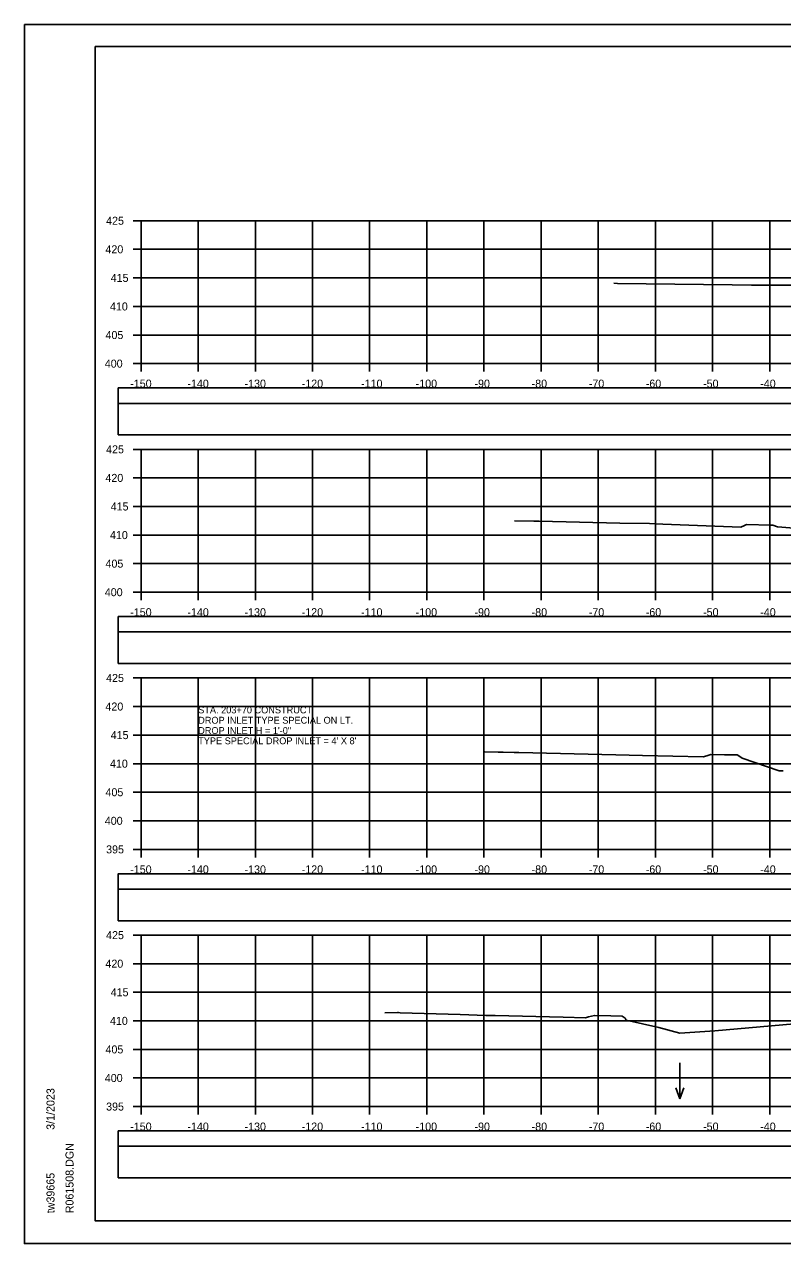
# Model space of a CAD drawing. Extents: x 1371057 to 1372761, y 380005 to 390517.
# Drawn here: x 1371980.3 to 1372113, y 389450.5 to 389663.8 of the extents above; entities that cross this region are included whole.
import ezdxf

# ---------------------------------------------------------------- set-up
doc = ezdxf.new("R2010")
doc.units = 0
for name, color, linetype in [('R_Axis', 7, 'Continuous'), ('R_Axis Annot', 7, 'Continuous'), ('R_Border', 7, 'Continuous'), ('R_Dimension', 7, 'Continuous'), ('R_Exist Surface', 7, 'Continuous'), ('R_Grid', 7, 'Continuous'), ('R_No Plot', 7, 'Continuous'), ('R_Water Annot', 7, 'Continuous')]:
    doc.layers.add(name, color=color, linetype=linetype)

msp = doc.modelspace()

# ---------------------------------------------------------------- linework, layer by layer
at = {"layer": 'R_Axis'}
for p, q in [((1371999.31, 389629.47), (1372000.71, 389629.47)), ((1372000.71, 389604.47), (1372000.71, 389629.47)), ((1371999.31, 389624.47), (1372000.71, 389624.47)), ((1371999.31, 389619.47), (1372000.71, 389619.47)), ((1371999.31, 389614.47), (1372000.71, 389614.47)), ((1371999.31, 389609.47), (1372000.71, 389609.47)), ((1371999.31, 389604.47), (1372000.71, 389604.47)), ((1372000.71, 389604.47), (1372300.71, 389604.47)), ((1372000.71, 389603.07), (1372000.71, 389604.47)), ((1372010.71, 389603.07), (1372010.71, 389604.47)), ((1372020.71, 389603.07), (1372020.71, 389604.47)), ((1372030.71, 389603.07), (1372030.71, 389604.47)), ((1372040.71, 389603.07), (1372040.71, 389604.47)), ((1372050.71, 389603.07), (1372050.71, 389604.47)), ((1372060.71, 389603.07), (1372060.71, 389604.47)), ((1372070.71, 389603.07), (1372070.71, 389604.47)), ((1372080.71, 389603.07), (1372080.71, 389604.47)), ((1372090.71, 389603.07), (1372090.71, 389604.47)), ((1372100.71, 389603.07), (1372100.71, 389604.47)), ((1372110.71, 389603.07), (1372110.71, 389604.47)), ((1371999.31, 389589.47), (1372000.71, 389589.47)), ((1372000.71, 389564.47), (1372000.71, 389589.47)), ((1371999.31, 389584.47), (1372000.71, 389584.47)), ((1371999.31, 389579.47), (1372000.71, 389579.47)), ((1371999.31, 389574.47), (1372000.71, 389574.47)), ((1371999.31, 389569.47), (1372000.71, 389569.47)), ((1371999.31, 389564.47), (1372000.71, 389564.47)), ((1372000.71, 389564.47), (1372300.71, 389564.47)), ((1372000.71, 389563.07), (1372000.71, 389564.47)), ((1372010.71, 389563.07), (1372010.71, 389564.47)), ((1372020.71, 389563.07), (1372020.71, 389564.47)), ((1372030.71, 389563.07), (1372030.71, 389564.47)), ((1372040.71, 389563.07), (1372040.71, 389564.47)), ((1372050.71, 389563.07), (1372050.71, 389564.47)), ((1372060.71, 389563.07), (1372060.71, 389564.47)), ((1372070.71, 389563.07), (1372070.71, 389564.47)), ((1372080.71, 389563.07), (1372080.71, 389564.47)), ((1372090.71, 389563.07), (1372090.71, 389564.47)), ((1372100.71, 389563.07), (1372100.71, 389564.47)), ((1372110.71, 389563.07), (1372110.71, 389564.47)), ((1371999.31, 389549.47), (1372000.71, 389549.47)), ((1372000.71, 389519.47), (1372000.71, 389549.47)), ((1371999.31, 389544.47), (1372000.71, 389544.47)), ((1371999.31, 389539.47), (1372000.71, 389539.47)), ((1371999.31, 389534.47), (1372000.71, 389534.47)), ((1371999.31, 389529.47), (1372000.71, 389529.47)), ((1371999.31, 389524.47), (1372000.71, 389524.47)), ((1371999.31, 389519.47), (1372000.71, 389519.47)), ((1372000.71, 389519.47), (1372300.71, 389519.47)), ((1372000.71, 389518.07), (1372000.71, 389519.47)), ((1372010.71, 389518.07), (1372010.71, 389519.47)), ((1372020.71, 389518.07), (1372020.71, 389519.47)), ((1372030.71, 389518.07), (1372030.71, 389519.47)), ((1372040.71, 389518.07), (1372040.71, 389519.47)), ((1372050.71, 389518.07), (1372050.71, 389519.47)), ((1372060.71, 389518.07), (1372060.71, 389519.47)), ((1372070.71, 389518.07), (1372070.71, 389519.47)), ((1372080.71, 389518.07), (1372080.71, 389519.47)), ((1372090.71, 389518.07), (1372090.71, 389519.47)), ((1372100.71, 389518.07), (1372100.71, 389519.47)), ((1372110.71, 389518.07), (1372110.71, 389519.47)), ((1371999.31, 389504.47), (1372000.71, 389504.47)), ((1372000.71, 389474.47), (1372000.71, 389504.47)), ((1371999.31, 389499.47), (1372000.71, 389499.47)), ((1371999.31, 389494.47), (1372000.71, 389494.47)), ((1371999.31, 389489.47), (1372000.71, 389489.47)), ((1371999.31, 389484.47), (1372000.71, 389484.47)), ((1371999.31, 389479.47), (1372000.71, 389479.47)), ((1371999.31, 389474.47), (1372000.71, 389474.47)), ((1372000.71, 389474.47), (1372300.71, 389474.47)), ((1372000.71, 389473.07), (1372000.71, 389474.47)), ((1372010.71, 389473.07), (1372010.71, 389474.47)), ((1372020.71, 389473.07), (1372020.71, 389474.47)), ((1372030.71, 389473.07), (1372030.71, 389474.47)), ((1372040.71, 389473.07), (1372040.71, 389474.47)), ((1372050.71, 389473.07), (1372050.71, 389474.47)), ((1372060.71, 389473.07), (1372060.71, 389474.47)), ((1372070.71, 389473.07), (1372070.71, 389474.47)), ((1372080.71, 389473.07), (1372080.71, 389474.47)), ((1372090.71, 389473.07), (1372090.71, 389474.47)), ((1372100.71, 389473.07), (1372100.71, 389474.47)), ((1372110.71, 389473.07), (1372110.71, 389474.47))]:
    msp.add_line(p, q, dxfattribs=at)
at = {"layer": 'R_Border'}
for p, q in [((1371992.71, 389659.93), (1372308.89, 389659.93)), ((1371992.71, 389454.47), (1371992.71, 389659.93)), ((1371992.71, 389454.47), (1371992.71, 389454.47)), ((1372308.89, 389454.47), (1371992.71, 389454.47))]:
    msp.add_line(p, q, dxfattribs=at)
at = {"layer": 'R_Dimension'}
for points in [[(1371996.71, 389597.52), (1372304.71, 389597.52), (1372304.71, 389600.22), (1371996.71, 389600.22)], [(1371996.71, 389591.99), (1372304.71, 389591.99), (1372304.71, 389597.52), (1371996.71, 389597.52)], [(1371996.71, 389557.52), (1372304.71, 389557.52), (1372304.71, 389560.22), (1371996.71, 389560.22)], [(1371996.71, 389551.99), (1372304.71, 389551.99), (1372304.71, 389557.52), (1371996.71, 389557.52)], [(1371996.71, 389512.52), (1372304.71, 389512.52), (1372304.71, 389515.22), (1371996.71, 389515.22)], [(1371996.71, 389506.99), (1372304.71, 389506.99), (1372304.71, 389512.52), (1371996.71, 389512.52)], [(1371996.71, 389467.52), (1372304.71, 389467.52), (1372304.71, 389470.22), (1371996.71, 389470.22)], [(1371996.71, 389461.99), (1372304.71, 389461.99), (1372304.71, 389467.52), (1371996.71, 389467.52)]]:
    msp.add_lwpolyline(points, close=True, dxfattribs=at)
at = {"layer": 'R_Exist Surface'}
for points in [[(1372083.44, 389618.57), (1372084.06, 389618.5), (1372104.13, 389618.25), (1372107.54, 389618.21), (1372109.32, 389618.21), (1372124.68, 389618.19)], [(1372066.03, 389576.97), (1372069.43, 389576.89), (1372069.73, 389576.89), (1372070.35, 389576.88), (1372084.47, 389576.58), (1372089.68, 389576.47), (1372091.99, 389576.37), (1372105.64, 389575.88), (1372106.31, 389576.16), (1372106.65, 389576.33), (1372110.88, 389576.21), (1372111.24, 389576.21), (1372112.07, 389575.9), (1372112.07, 389575.89), (1372112.1, 389575.89), (1372121.94, 389575.07)], [(1372060.89, 389536.57), (1372063.19, 389536.51), (1372064.06, 389536.49), (1372066.02, 389536.44), (1372066.79, 389536.42), (1372083.76, 389536.02), (1372088.44, 389535.9), (1372099.08, 389535.64), (1372099.72, 389535.87), (1372100.42, 389536.09), (1372102.79, 389536.04), (1372105, 389536), (1372105.49, 389535.73), (1372105.87, 389535.41), (1372112.35, 389533.23), (1372113.09, 389533.24)], [(1372043.34, 389490.9), (1372045.61, 389490.92), (1372045.74, 389490.91), (1372046.07, 389490.9), (1372056.52, 389490.57), (1372061.04, 389490.42), (1372062.69, 389490.38), (1372074.55, 389490.1), (1372078.49, 389489.99), (1372079, 389490.17), (1372080.05, 389490.41), (1372082.93, 389490.35), (1372084.91, 389490.29), (1372085.41, 389489.93), (1372085.6, 389489.59), (1372091.33, 389488.32), (1372095, 389487.31), (1372101.13, 389487.74), (1372122.91, 389489.65)]]:
    msp.add_lwpolyline(points, dxfattribs=at)
at = {"layer": 'R_Grid'}
for p, q in [((1372000.71, 389629.47), (1372300.71, 389629.47)), ((1372000.71, 389604.47), (1372000.71, 389629.47)), ((1372010.71, 389604.47), (1372010.71, 389629.47)), ((1372020.71, 389604.47), (1372020.71, 389629.47)), ((1372030.71, 389604.47), (1372030.71, 389629.47)), ((1372040.71, 389604.47), (1372040.71, 389629.47)), ((1372050.71, 389604.47), (1372050.71, 389629.47)), ((1372060.71, 389604.47), (1372060.71, 389629.47)), ((1372070.71, 389604.47), (1372070.71, 389629.47)), ((1372080.71, 389604.47), (1372080.71, 389629.47)), ((1372090.71, 389604.47), (1372090.71, 389629.47)), ((1372100.71, 389604.47), (1372100.71, 389629.47)), ((1372110.71, 389604.47), (1372110.71, 389629.47)), ((1372000.71, 389624.47), (1372300.71, 389624.47)), ((1372000.71, 389619.47), (1372300.71, 389619.47)), ((1372000.71, 389614.47), (1372300.71, 389614.47)), ((1372000.71, 389609.47), (1372300.71, 389609.47)), ((1372000.71, 389604.47), (1372300.71, 389604.47)), ((1372000.71, 389589.47), (1372300.71, 389589.47)), ((1372000.71, 389564.47), (1372000.71, 389589.47)), ((1372010.71, 389564.47), (1372010.71, 389589.47)), ((1372020.71, 389564.47), (1372020.71, 389589.47)), ((1372030.71, 389564.47), (1372030.71, 389589.47)), ((1372040.71, 389564.47), (1372040.71, 389589.47)), ((1372050.71, 389564.47), (1372050.71, 389589.47)), ((1372060.71, 389564.47), (1372060.71, 389589.47)), ((1372070.71, 389564.47), (1372070.71, 389589.47)), ((1372080.71, 389564.47), (1372080.71, 389589.47)), ((1372090.71, 389564.47), (1372090.71, 389589.47)), ((1372100.71, 389564.47), (1372100.71, 389589.47)), ((1372110.71, 389564.47), (1372110.71, 389589.47)), ((1372000.71, 389584.47), (1372300.71, 389584.47)), ((1372000.71, 389579.47), (1372300.71, 389579.47)), ((1372000.71, 389574.47), (1372300.71, 389574.47)), ((1372000.71, 389569.47), (1372300.71, 389569.47)), ((1372000.71, 389564.47), (1372300.71, 389564.47)), ((1372000.71, 389549.47), (1372300.71, 389549.47)), ((1372000.71, 389519.47), (1372000.71, 389549.47)), ((1372010.71, 389519.47), (1372010.71, 389549.47)), ((1372020.71, 389519.47), (1372020.71, 389549.47)), ((1372030.71, 389519.47), (1372030.71, 389549.47)), ((1372040.71, 389519.47), (1372040.71, 389549.47)), ((1372050.71, 389519.47), (1372050.71, 389549.47)), ((1372060.71, 389519.47), (1372060.71, 389549.47)), ((1372070.71, 389519.47), (1372070.71, 389549.47)), ((1372080.71, 389519.47), (1372080.71, 389549.47)), ((1372090.71, 389519.47), (1372090.71, 389549.47)), ((1372100.71, 389519.47), (1372100.71, 389549.47)), ((1372110.71, 389519.47), (1372110.71, 389549.47)), ((1372000.71, 389544.47), (1372300.71, 389544.47)), ((1372000.71, 389539.47), (1372300.71, 389539.47)), ((1372000.71, 389534.47), (1372300.71, 389534.47)), ((1372000.71, 389529.47), (1372300.71, 389529.47)), ((1372000.71, 389524.47), (1372300.71, 389524.47)), ((1372000.71, 389519.47), (1372300.71, 389519.47)), ((1372000.71, 389504.47), (1372300.71, 389504.47)), ((1372000.71, 389474.47), (1372000.71, 389504.47)), ((1372010.71, 389474.47), (1372010.71, 389504.47)), ((1372020.71, 389474.47), (1372020.71, 389504.47)), ((1372030.71, 389474.47), (1372030.71, 389504.47)), ((1372040.71, 389474.47), (1372040.71, 389504.47)), ((1372050.71, 389474.47), (1372050.71, 389504.47)), ((1372060.71, 389474.47), (1372060.71, 389504.47)), ((1372070.71, 389474.47), (1372070.71, 389504.47)), ((1372080.71, 389474.47), (1372080.71, 389504.47)), ((1372090.71, 389474.47), (1372090.71, 389504.47)), ((1372100.71, 389474.47), (1372100.71, 389504.47)), ((1372110.71, 389474.47), (1372110.71, 389504.47)), ((1372000.71, 389499.47), (1372300.71, 389499.47)), ((1372000.71, 389494.47), (1372300.71, 389494.47)), ((1372000.71, 389489.47), (1372300.71, 389489.47)), ((1372000.71, 389484.47), (1372300.71, 389484.47)), ((1372000.71, 389479.47), (1372300.71, 389479.47)), ((1372000.71, 389474.47), (1372300.71, 389474.47))]:
    msp.add_line(p, q, dxfattribs=at)
at = {"layer": 'R_No Plot'}
for p, q in [((1371980.31, 389663.83), (1372313.64, 389663.83)), ((1371980.31, 389450.49), (1372313.64, 389450.49))]:
    msp.add_line(p, q, dxfattribs=at)
for points in [[(1371980.3, 389663.83), (1372313.64, 389663.83), (1372313.64, 389450.49), (1371980.3, 389450.49)], [(1372226.63, 389659.93), (1372246.25, 389659.93), (1372246.25, 389650.05), (1372262.36, 389650.05), (1372285.56, 389650.05), (1372285.68, 389621.9), (1372308.89, 389621.9), (1372308.89, 389454.47), (1371992.71, 389454.47), (1371992.71, 389659.93)]]:
    msp.add_lwpolyline(points, close=True, dxfattribs=at)
at = {"layer": 'R_Water Annot'}
for p, q in [((1372095, 389482.12), (1372095, 389475.84)), ((1372095, 389475.84), (1372094.3, 389477.76)), ((1372095, 389475.84), (1372095.7, 389477.76))]:
    msp.add_line(p, q, dxfattribs=at)

# ---------------------------------------------------------------- texts
at = {"layer": 'R_Axis Annot'}
for s, p in [('425', (1371994.6, 389628.77)), ('420', (1371994.48, 389623.77)), ('415', (1371995.4, 389618.77)), ('410', (1371995.27, 389613.77)), ('405', (1371994.49, 389608.77)), ('400', (1371994.37, 389603.77)), ('-150', (1371998.82, 389600.27)), ('-140', (1372008.82, 389600.27)), ('-130', (1372018.82, 389600.27)), ('-120', (1372028.82, 389600.27)), ('-110', (1372039.21, 389600.27)), ('-100', (1372048.76, 389600.27)), ('-90', (1372059.05, 389600.27)), ('-80', (1372069.05, 389600.27)), ('-70', (1372079.05, 389600.27)), ('-60', (1372089.02, 389600.27)), ('-50', (1372099.05, 389600.27)), ('-40', (1372109.05, 389600.27)), ('425', (1371994.6, 389588.77)), ('420', (1371994.48, 389583.77)), ('415', (1371995.4, 389578.77)), ('410', (1371995.27, 389573.77)), ('405', (1371994.49, 389568.77)), ('400', (1371994.37, 389563.77)), ('-150', (1371998.82, 389560.27)), ('-140', (1372008.82, 389560.27)), ('-130', (1372018.82, 389560.27)), ('-120', (1372028.82, 389560.27)), ('-110', (1372039.21, 389560.27)), ('-100', (1372048.76, 389560.27)), ('-90', (1372059.05, 389560.27)), ('-80', (1372069.05, 389560.27)), ('-70', (1372079.05, 389560.27)), ('-60', (1372089.02, 389560.27)), ('-50', (1372099.05, 389560.27)), ('-40', (1372109.05, 389560.27)), ('425', (1371994.6, 389548.77)), ('420', (1371994.48, 389543.77)), ('415', (1371995.4, 389538.77)), ('410', (1371995.27, 389533.77)), ('405', (1371994.49, 389528.77)), ('400', (1371994.37, 389523.77)), ('395', (1371994.6, 389518.77)), ('-150', (1371998.82, 389515.27)), ('-140', (1372008.82, 389515.27)), ('-130', (1372018.82, 389515.27)), ('-120', (1372028.82, 389515.27)), ('-110', (1372039.21, 389515.27)), ('-100', (1372048.76, 389515.27)), ('-90', (1372059.05, 389515.27)), ('-80', (1372069.05, 389515.27)), ('-70', (1372079.05, 389515.27)), ('-60', (1372089.02, 389515.27)), ('-50', (1372099.05, 389515.27)), ('-40', (1372109.05, 389515.27)), ('425', (1371994.6, 389503.77)), ('420', (1371994.48, 389498.77)), ('415', (1371995.4, 389493.77)), ('410', (1371995.27, 389488.77)), ('405', (1371994.49, 389483.77)), ('400', (1371994.37, 389478.77)), ('395', (1371994.6, 389473.77)), ('-150', (1371998.82, 389470.27)), ('-140', (1372008.82, 389470.27)), ('-130', (1372018.82, 389470.27)), ('-120', (1372028.82, 389470.27)), ('-110', (1372039.21, 389470.27)), ('-100', (1372048.76, 389470.27)), ('-90', (1372059.05, 389470.27)), ('-80', (1372069.05, 389470.27)), ('-70', (1372079.05, 389470.27)), ('-60', (1372089.02, 389470.27)), ('-50', (1372099.05, 389470.27)), ('-40', (1372109.05, 389470.27))]:
    msp.add_text(s, height=1.4, dxfattribs=at).set_placement(p)
at = {"layer": 'R_Border'}
for s, p in [('3/1/2023', (1371985.57, 389470.4)), ('R061508.DGN', (1371988.9, 389455.8)), ('tw39665', (1371985.57, 389455.8))]:
    msp.add_text(s, height=1.4, rotation=90, dxfattribs=at).set_placement(p)
at = {"layer": 'R_Water Annot'}
for s, p in [('STA. 203+70 CONSTRUCT', (1372010.71, 389543.27)), ('DROP INLET TYPE SPECIAL ON LT.', (1372010.71, 389541.47)), ('DROP INLET H = 1\'-0"', (1372010.71, 389539.67)), ("TYPE SPECIAL DROP INLET = 4' X 8'", (1372010.71, 389537.87))]:
    msp.add_text(s, height=1.2, dxfattribs=at).set_placement(p)

doc.saveas('drawing.dxf')
